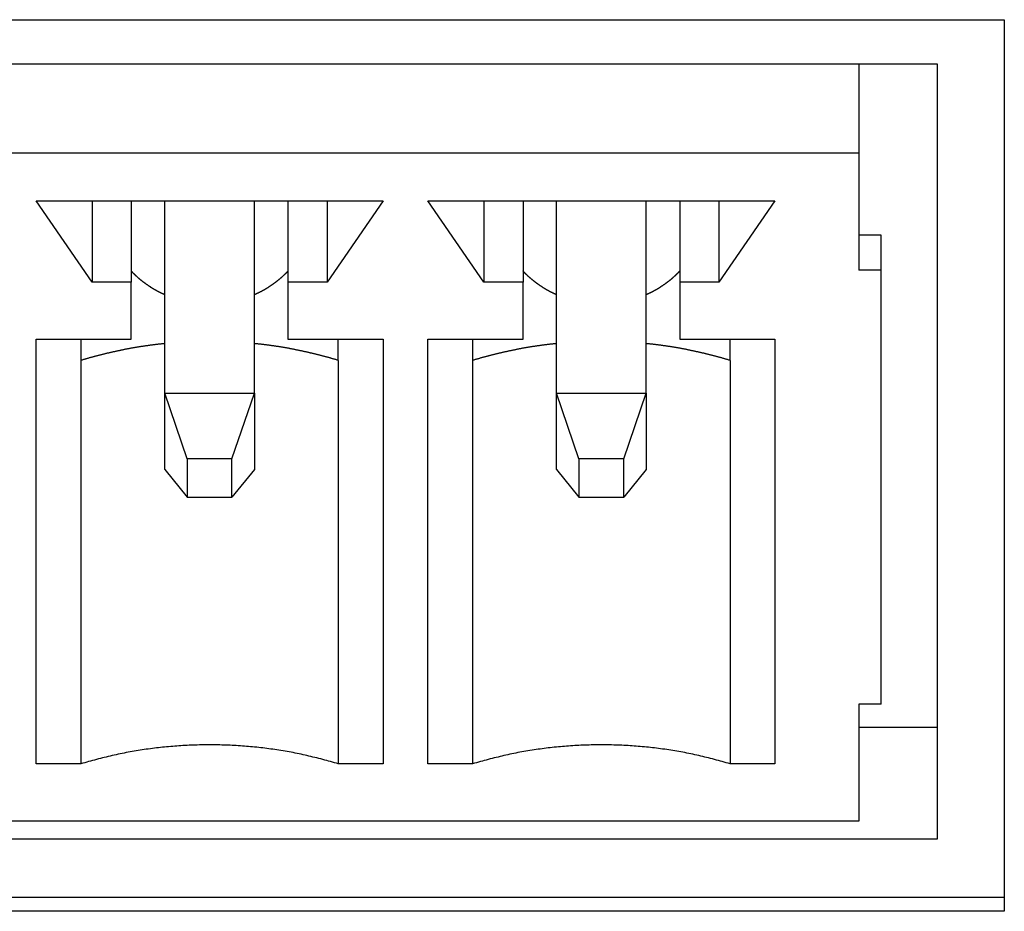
# Model space of a CAD drawing. Extents: x 1107 to 4046, y 937 to 3355.
# Tile 422 of 656: x 2180.53 to 2189.33, y 2637.49 to 2645.46. Entities that reach past the tile are written whole.
import ezdxf

# ---------------------------------------------------------------- set-up
doc = ezdxf.new("R2010")
doc.units = 0
doc.layers.add('KF_VIDA_L___C_REAR', color=7, linetype='CONTINUOUS')

# ---------------------------------------------------------------- blocks, each defined once
blk = doc.blocks.new('KF_VIDA_L___C_REAR')
at = {"layer": 'KF_VIDA_L___C_REAR'}
for p, q in [((-11.85, 956.242676), (2.35, 956.242676)), ((2.35, 956.242676), (2.35, 948.275242)), ((-11.25, 955.84806), (1.75, 955.84806)), ((1.05, 955.84806), (1.05, 955.049314)), ((1.75, 955.84806), (1.75, 948.919857)), ((1.05, 955.049314), (-10.55, 955.049314)), ((1.05, 955.049314), (1.05, 954.00483)), ((-5.8, 953.89825), (-6.3, 954.622994)), ((-6.3, 954.622994), (-3.2, 954.622994)), ((-5.8, 954.622994), (-5.8, 953.89825)), ((-5.45, 954.622994), (-5.45, 953.89825)), ((-5.15, 952.906528), (-5.15, 954.622994)), ((-4.35, 952.906528), (-4.35, 954.622994)), ((-4.05, 954.622994), (-4.05, 953.89825)), ((-3.2, 954.622994), (-3.7, 953.89825)), ((-3.7, 954.622994), (-3.7, 953.89825)), ((-2.3, 953.89825), (-2.8, 954.622994)), ((-2.8, 954.622994), (0.3, 954.622994)), ((-2.3, 954.622994), (-2.3, 953.89825)), ((-1.95, 954.622994), (-1.95, 953.89825)), ((-1.65, 952.906528), (-1.65, 954.622994)), ((-0.85, 952.906528), (-0.85, 954.622994)), ((-0.55, 954.622994), (-0.55, 953.89825)), ((0.3, 954.622994), (-0.2, 953.89825)), ((-0.2, 954.622994), (-0.2, 953.89825)), ((1.25, 954.318329), (1.05, 954.318329)), ((1.25, 954.00483), (1.25, 954.318329)), ((1.25, 954.00483), (1.05, 954.00483)), ((1.25, 950.125317), (1.25, 954.00483)), ((-5.45, 953.89825), (-5.8, 953.89825)), ((-5.45, 953.386666), (-5.45, 953.89825)), ((-3.7, 953.89825), (-4.05, 953.89825)), ((-4.05, 953.89825), (-4.05, 953.386666)), ((-1.95, 953.89825), (-2.3, 953.89825)), ((-1.95, 953.386666), (-1.95, 953.89825)), ((-0.2, 953.89825), (-0.55, 953.89825)), ((-0.55, 953.89825), (-0.55, 953.386666)), ((-6.3, 949.592417), (-6.3, 953.386666)), ((-6.3, 953.386666), (-5.45, 953.386666)), ((-5.9, 953.386666), (-5.9, 953.197657)), ((-4.05, 953.386666), (-3.2, 953.386666)), ((-3.6, 953.197657), (-3.6, 953.386666)), ((-3.2, 953.386666), (-3.2, 949.592417)), ((-2.8, 949.592417), (-2.8, 953.386666)), ((-2.8, 953.386666), (-1.95, 953.386666)), ((-2.4, 953.386666), (-2.4, 953.197657)), ((-0.55, 953.386666), (0.3, 953.386666)), ((-0.1, 953.197657), (-0.1, 953.386666)), ((0.3, 953.386666), (0.3, 949.592417)), ((-5.9, 953.197657), (-5.9, 949.592417)), ((-3.6, 953.197657), (-3.6, 949.592417)), ((-2.4, 953.197657), (-2.4, 949.592417)), ((-0.1, 953.197657), (-0.1, 949.592417)), ((-5.15, 952.906528), (-4.35, 952.906528)), ((-4.95, 952.318001), (-5.15, 952.906528)), ((-5.15, 952.224416), (-5.15, 952.906528)), ((-4.55, 952.318001), (-4.35, 952.906528)), ((-4.35, 952.906528), (-4.35, 952.224416)), ((-1.65, 952.906528), (-0.85, 952.906528)), ((-1.45, 952.318001), (-1.65, 952.906528)), ((-1.65, 952.224416), (-1.65, 952.906528)), ((-1.05, 952.318001), (-0.85, 952.906528)), ((-0.85, 952.906528), (-0.85, 952.224416)), ((-4.55, 952.318001), (-4.95, 952.318001)), ((-4.95, 952.318001), (-4.95, 951.976945)), ((-4.55, 951.976945), (-4.55, 952.318001)), ((-1.05, 952.318001), (-1.45, 952.318001)), ((-1.45, 952.318001), (-1.45, 951.976945)), ((-1.05, 951.976945), (-1.05, 952.318001)), ((-5.15, 952.224416), (-4.95, 951.976945)), ((-4.35, 952.224416), (-4.55, 951.976945)), ((-1.65, 952.224416), (-1.45, 951.976945)), ((-0.85, 952.224416), (-1.05, 951.976945)), ((-4.95, 951.976945), (-4.55, 951.976945)), ((-1.45, 951.976945), (-1.05, 951.976945)), ((1.05, 950.125317), (1.05, 949.080833)), ((1.25, 950.125317), (1.05, 950.125317)), ((1.05, 949.919857), (1.75, 949.919857)), ((-5.9, 949.592417), (-6.3, 949.592417)), ((-3.2, 949.592417), (-3.6, 949.592417)), ((-2.4, 949.592417), (-2.8, 949.592417)), ((0.3, 949.592417), (-0.1, 949.592417)), ((1.05, 949.080833), (-10.55, 949.080833)), ((1.75, 948.919857), (-11.25, 948.919857)), ((-11.85, 948.400242), (2.35, 948.400242)), ((2.35, 948.275242), (-11.85, 948.275242))]:
    blk.add_line(p, q, dxfattribs=at)
for points in [[(-5.15, 953.785, 0), (-5.15179, 953.785, 0), (-5.15359, 953.786, 0), (-5.15538, 953.787, 0), (-5.15716, 953.788, 0), (-5.15895, 953.789, 0), (-5.16073, 953.789, 0), (-5.16252, 953.79, 0), (-5.1643, 953.791, 0), (-5.16608, 953.792, 0), (-5.16785, 953.793, 0), (-5.16963, 953.793, 0), (-5.1714, 953.794, 0), (-5.17317, 953.795, 0), (-5.17494, 953.796, 0), (-5.17671, 953.797, 0), (-5.17848, 953.798, 0), (-5.18024, 953.798, 0), (-5.182, 953.799, 0), (-5.18376, 953.8, 0), (-5.18552, 953.801, 0), (-5.18728, 953.802, 0), (-5.18903, 953.803, 0), (-5.19078, 953.804, 0), (-5.19253, 953.804, 0), (-5.19428, 953.805, 0), (-5.19603, 953.806, 0), (-5.19777, 953.807, 0), (-5.19951, 953.808, 0), (-5.20125, 953.809, 0), (-5.20299, 953.81, 0), (-5.20473, 953.811, 0), (-5.20646, 953.812, 0), (-5.20819, 953.812, 0), (-5.20992, 953.813, 0), (-5.21165, 953.814, 0), (-5.21337, 953.815, 0), (-5.2151, 953.816, 0), (-5.21682, 953.817, 0), (-5.21854, 953.818, 0), (-5.22025, 953.819, 0), (-5.22197, 953.82, 0), (-5.22368, 953.821, 0), (-5.22539, 953.822, 0), (-5.2271, 953.823, 0), (-5.22881, 953.824, 0), (-5.23051, 953.825, 0), (-5.23221, 953.825, 0), (-5.23391, 953.826, 0), (-5.23561, 953.827, 0), (-5.2373, 953.828, 0), (-5.239, 953.829, 0), (-5.24069, 953.83, 0), (-5.24238, 953.831, 0), (-5.24406, 953.832, 0), (-5.24575, 953.833, 0), (-5.24743, 953.834, 0), (-5.24911, 953.835, 0), (-5.25078, 953.836, 0), (-5.25246, 953.837, 0), (-5.25413, 953.838, 0), (-5.2558, 953.839, 0), (-5.25747, 953.84, 0), (-5.25914, 953.841, 0), (-5.2608, 953.842, 0), (-5.26246, 953.843, 0), (-5.26412, 953.844, 0), (-5.26577, 953.845, 0), (-5.26743, 953.846, 0), (-5.26908, 953.847, 0), (-5.27073, 953.848, 0), (-5.27238, 953.849, 0), (-5.27402, 953.85, 0), (-5.27566, 953.851, 0), (-5.2773, 953.852, 0), (-5.27894, 953.854, 0), (-5.28057, 953.855, 0), (-5.2822, 953.856, 0), (-5.28383, 953.857, 0), (-5.28546, 953.858, 0), (-5.28709, 953.859, 0), (-5.28871, 953.86, 0), (-5.29033, 953.861, 0), (-5.29194, 953.862, 0), (-5.29356, 953.863, 0), (-5.29517, 953.864, 0), (-5.29678, 953.865, 0), (-5.29839, 953.866, 0), (-5.29999, 953.867, 0), (-5.30159, 953.869, 0), (-5.30319, 953.87, 0), (-5.30479, 953.871, 0), (-5.30638, 953.872, 0), (-5.30798, 953.873, 0), (-5.30956, 953.874, 0), (-5.31115, 953.875, 0), (-5.31273, 953.876, 0), (-5.31432, 953.877, 0), (-5.31589, 953.879, 0), (-5.31747, 953.88, 0), (-5.31904, 953.881, 0), (-5.32061, 953.882, 0), (-5.32218, 953.883, 0), (-5.32375, 953.884, 0), (-5.32531, 953.885, 0), (-5.32687, 953.887, 0), (-5.32843, 953.888, 0), (-5.32998, 953.889, 0), (-5.33153, 953.89, 0), (-5.33308, 953.891, 0), (-5.33463, 953.892, 0), (-5.33617, 953.893, 0), (-5.33771, 953.895, 0), (-5.33925, 953.896, 0), (-5.34079, 953.897, 0), (-5.34232, 953.898, 0), (-5.34385, 953.899, 0), (-5.34538, 953.901, 0), (-5.3469, 953.902, 0), (-5.34842, 953.903, 0), (-5.34994, 953.904, 0), (-5.35145, 953.905, 0), (-5.35297, 953.907, 0), (-5.35448, 953.908, 0), (-5.35598, 953.909, 0), (-5.35749, 953.91, 0), (-5.35899, 953.911, 0), (-5.36049, 953.913, 0), (-5.36198, 953.914, 0), (-5.36348, 953.915, 0), (-5.36497, 953.916, 0), (-5.36645, 953.918, 0), (-5.36794, 953.919, 0), (-5.36942, 953.92, 0), (-5.3709, 953.921, 0), (-5.37237, 953.922, 0), (-5.37384, 953.924, 0), (-5.37531, 953.925, 0), (-5.37678, 953.926, 0), (-5.37824, 953.928, 0), (-5.3797, 953.929, 0), (-5.38116, 953.93, 0), (-5.38261, 953.931, 0), (-5.38406, 953.933, 0), (-5.38551, 953.934, 0), (-5.38696, 953.935, 0), (-5.3884, 953.936, 0), (-5.38984, 953.938, 0), (-5.39128, 953.939, 0), (-5.39271, 953.94, 0), (-5.39414, 953.942, 0), (-5.39556, 953.943, 0), (-5.39699, 953.944, 0), (-5.39841, 953.945, 0), (-5.39983, 953.947, 0), (-5.40124, 953.948, 0), (-5.40265, 953.949, 0), (-5.40406, 953.951, 0), (-5.40546, 953.952, 0), (-5.40687, 953.953, 0), (-5.40826, 953.955, 0), (-5.40966, 953.956, 0), (-5.41105, 953.957, 0), (-5.41244, 953.959, 0), (-5.41383, 953.96, 0), (-5.41521, 953.961, 0), (-5.41659, 953.963, 0), (-5.41796, 953.964, 0), (-5.41934, 953.965, 0), (-5.42071, 953.967, 0), (-5.42207, 953.968, 0), (-5.42344, 953.969, 0), (-5.4248, 953.971, 0), (-5.42615, 953.972, 0), (-5.42751, 953.973, 0), (-5.42886, 953.975, 0), (-5.4302, 953.976, 0), (-5.43155, 953.978, 0), (-5.43289, 953.979, 0), (-5.43422, 953.98, 0), (-5.43556, 953.982, 0), (-5.43689, 953.983, 0), (-5.43821, 953.985, 0), (-5.43954, 953.986, 0), (-5.44086, 953.987, 0), (-5.44217, 953.989, 0), (-5.44349, 953.99, 0), (-5.4448, 953.992, 0), (-5.4461, 953.993, 0), (-5.4474, 953.994, 0), (-5.4487, 953.996, 0), (-5.45, 953.997, 0)], [(-4.05, 953.997, 0), (-4.0513, 953.996, 0), (-4.0526, 953.994, 0), (-4.0539, 953.993, 0), (-4.0552, 953.992, 0), (-4.05651, 953.99, 0), (-4.05783, 953.989, 0), (-4.05914, 953.987, 0), (-4.06046, 953.986, 0), (-4.06179, 953.985, 0), (-4.06311, 953.983, 0), (-4.06444, 953.982, 0), (-4.06578, 953.98, 0), (-4.06711, 953.979, 0), (-4.06845, 953.978, 0), (-4.0698, 953.976, 0), (-4.07114, 953.975, 0), (-4.07249, 953.973, 0), (-4.07385, 953.972, 0), (-4.0752, 953.971, 0), (-4.07656, 953.969, 0), (-4.07793, 953.968, 0), (-4.07929, 953.967, 0), (-4.08066, 953.965, 0), (-4.08204, 953.964, 0), (-4.08341, 953.963, 0), (-4.08479, 953.961, 0), (-4.08617, 953.96, 0), (-4.08756, 953.959, 0), (-4.08895, 953.957, 0), (-4.09034, 953.956, 0), (-4.09174, 953.955, 0), (-4.09313, 953.953, 0), (-4.09454, 953.952, 0), (-4.09594, 953.951, 0), (-4.09735, 953.949, 0), (-4.09876, 953.948, 0), (-4.10017, 953.947, 0), (-4.10159, 953.945, 0), (-4.10301, 953.944, 0), (-4.10444, 953.943, 0), (-4.10586, 953.942, 0), (-4.10729, 953.94, 0), (-4.10873, 953.939, 0), (-4.11016, 953.938, 0), (-4.1116, 953.936, 0), (-4.11304, 953.935, 0), (-4.11449, 953.934, 0), (-4.11594, 953.933, 0), (-4.11739, 953.931, 0), (-4.11884, 953.93, 0), (-4.1203, 953.929, 0), (-4.12176, 953.928, 0), (-4.12322, 953.926, 0), (-4.12469, 953.925, 0), (-4.12616, 953.924, 0), (-4.12763, 953.922, 0), (-4.1291, 953.921, 0), (-4.13058, 953.92, 0), (-4.13206, 953.919, 0), (-4.13355, 953.918, 0), (-4.13503, 953.916, 0), (-4.13652, 953.915, 0), (-4.13802, 953.914, 0), (-4.13951, 953.913, 0), (-4.14101, 953.911, 0), (-4.14251, 953.91, 0), (-4.14402, 953.909, 0), (-4.14552, 953.908, 0), (-4.14703, 953.907, 0), (-4.14855, 953.905, 0), (-4.15006, 953.904, 0), (-4.15158, 953.903, 0), (-4.1531, 953.902, 0), (-4.15462, 953.901, 0), (-4.15615, 953.899, 0), (-4.15768, 953.898, 0), (-4.15921, 953.897, 0), (-4.16075, 953.896, 0), (-4.16229, 953.895, 0), (-4.16383, 953.893, 0), (-4.16537, 953.892, 0), (-4.16692, 953.891, 0), (-4.16847, 953.89, 0), (-4.17002, 953.889, 0), (-4.17157, 953.888, 0), (-4.17313, 953.887, 0), (-4.17469, 953.885, 0), (-4.17625, 953.884, 0), (-4.17782, 953.883, 0), (-4.17939, 953.882, 0), (-4.18096, 953.881, 0), (-4.18253, 953.88, 0), (-4.18411, 953.879, 0), (-4.18568, 953.877, 0), (-4.18727, 953.876, 0), (-4.18885, 953.875, 0), (-4.19044, 953.874, 0), (-4.19202, 953.873, 0), (-4.19362, 953.872, 0), (-4.19521, 953.871, 0), (-4.19681, 953.87, 0), (-4.19841, 953.869, 0), (-4.20001, 953.867, 0), (-4.20161, 953.866, 0), (-4.20322, 953.865, 0), (-4.20483, 953.864, 0), (-4.20644, 953.863, 0), (-4.20806, 953.862, 0), (-4.20967, 953.861, 0), (-4.21129, 953.86, 0), (-4.21291, 953.859, 0), (-4.21454, 953.858, 0), (-4.21617, 953.857, 0), (-4.2178, 953.856, 0), (-4.21943, 953.855, 0), (-4.22106, 953.854, 0), (-4.2227, 953.852, 0), (-4.22434, 953.851, 0), (-4.22598, 953.85, 0), (-4.22762, 953.849, 0), (-4.22927, 953.848, 0), (-4.23092, 953.847, 0), (-4.23257, 953.846, 0), (-4.23423, 953.845, 0), (-4.23588, 953.844, 0), (-4.23754, 953.843, 0), (-4.2392, 953.842, 0), (-4.24086, 953.841, 0), (-4.24253, 953.84, 0), (-4.2442, 953.839, 0), (-4.24587, 953.838, 0), (-4.24754, 953.837, 0), (-4.24922, 953.836, 0), (-4.25089, 953.835, 0), (-4.25257, 953.834, 0), (-4.25425, 953.833, 0), (-4.25594, 953.832, 0), (-4.25762, 953.831, 0), (-4.25931, 953.83, 0), (-4.261, 953.829, 0), (-4.2627, 953.828, 0), (-4.26439, 953.827, 0), (-4.26609, 953.826, 0), (-4.26779, 953.825, 0), (-4.26949, 953.825, 0), (-4.27119, 953.824, 0), (-4.2729, 953.823, 0), (-4.27461, 953.822, 0), (-4.27632, 953.821, 0), (-4.27803, 953.82, 0), (-4.27975, 953.819, 0), (-4.28146, 953.818, 0), (-4.28318, 953.817, 0), (-4.2849, 953.816, 0), (-4.28663, 953.815, 0), (-4.28835, 953.814, 0), (-4.29008, 953.813, 0), (-4.29181, 953.812, 0), (-4.29354, 953.812, 0), (-4.29527, 953.811, 0), (-4.29701, 953.81, 0), (-4.29875, 953.809, 0), (-4.30049, 953.808, 0), (-4.30223, 953.807, 0), (-4.30397, 953.806, 0), (-4.30572, 953.805, 0), (-4.30747, 953.804, 0), (-4.30922, 953.804, 0), (-4.31097, 953.803, 0), (-4.31272, 953.802, 0), (-4.31448, 953.801, 0), (-4.31624, 953.8, 0), (-4.318, 953.799, 0), (-4.31976, 953.798, 0), (-4.32152, 953.798, 0), (-4.32329, 953.797, 0), (-4.32506, 953.796, 0), (-4.32683, 953.795, 0), (-4.3286, 953.794, 0), (-4.33037, 953.793, 0), (-4.33215, 953.793, 0), (-4.33392, 953.792, 0), (-4.3357, 953.791, 0), (-4.33748, 953.79, 0), (-4.33927, 953.789, 0), (-4.34105, 953.789, 0), (-4.34284, 953.788, 0), (-4.34462, 953.787, 0), (-4.34641, 953.786, 0), (-4.34821, 953.785, 0), (-4.35, 953.785, 0)], [(-1.65, 953.785, 0), (-1.65179, 953.785, 0), (-1.65359, 953.786, 0), (-1.65538, 953.787, 0), (-1.65716, 953.788, 0), (-1.65895, 953.789, 0), (-1.66073, 953.789, 0), (-1.66252, 953.79, 0), (-1.6643, 953.791, 0), (-1.66608, 953.792, 0), (-1.66785, 953.793, 0), (-1.66963, 953.793, 0), (-1.6714, 953.794, 0), (-1.67317, 953.795, 0), (-1.67494, 953.796, 0), (-1.67671, 953.797, 0), (-1.67848, 953.798, 0), (-1.68024, 953.798, 0), (-1.682, 953.799, 0), (-1.68376, 953.8, 0), (-1.68552, 953.801, 0), (-1.68728, 953.802, 0), (-1.68903, 953.803, 0), (-1.69078, 953.804, 0), (-1.69253, 953.804, 0), (-1.69428, 953.805, 0), (-1.69603, 953.806, 0), (-1.69777, 953.807, 0), (-1.69951, 953.808, 0), (-1.70125, 953.809, 0), (-1.70299, 953.81, 0), (-1.70473, 953.811, 0), (-1.70646, 953.812, 0), (-1.70819, 953.812, 0), (-1.70992, 953.813, 0), (-1.71165, 953.814, 0), (-1.71337, 953.815, 0), (-1.7151, 953.816, 0), (-1.71682, 953.817, 0), (-1.71854, 953.818, 0), (-1.72025, 953.819, 0), (-1.72197, 953.82, 0), (-1.72368, 953.821, 0), (-1.72539, 953.822, 0), (-1.7271, 953.823, 0), (-1.72881, 953.824, 0), (-1.73051, 953.825, 0), (-1.73221, 953.825, 0), (-1.73391, 953.826, 0), (-1.73561, 953.827, 0), (-1.7373, 953.828, 0), (-1.739, 953.829, 0), (-1.74069, 953.83, 0), (-1.74238, 953.831, 0), (-1.74406, 953.832, 0), (-1.74575, 953.833, 0), (-1.74743, 953.834, 0), (-1.74911, 953.835, 0), (-1.75078, 953.836, 0), (-1.75246, 953.837, 0), (-1.75413, 953.838, 0), (-1.7558, 953.839, 0), (-1.75747, 953.84, 0), (-1.75914, 953.841, 0), (-1.7608, 953.842, 0), (-1.76246, 953.843, 0), (-1.76412, 953.844, 0), (-1.76577, 953.845, 0), (-1.76743, 953.846, 0), (-1.76908, 953.847, 0), (-1.77073, 953.848, 0), (-1.77238, 953.849, 0), (-1.77402, 953.85, 0), (-1.77566, 953.851, 0), (-1.7773, 953.852, 0), (-1.77894, 953.854, 0), (-1.78057, 953.855, 0), (-1.7822, 953.856, 0), (-1.78383, 953.857, 0), (-1.78546, 953.858, 0), (-1.78709, 953.859, 0), (-1.78871, 953.86, 0), (-1.79033, 953.861, 0), (-1.79194, 953.862, 0), (-1.79356, 953.863, 0), (-1.79517, 953.864, 0), (-1.79678, 953.865, 0), (-1.79839, 953.866, 0), (-1.79999, 953.867, 0), (-1.80159, 953.869, 0), (-1.80319, 953.87, 0), (-1.80479, 953.871, 0), (-1.80638, 953.872, 0), (-1.80798, 953.873, 0), (-1.80956, 953.874, 0), (-1.81115, 953.875, 0), (-1.81273, 953.876, 0), (-1.81432, 953.877, 0), (-1.81589, 953.879, 0), (-1.81747, 953.88, 0), (-1.81904, 953.881, 0), (-1.82061, 953.882, 0), (-1.82218, 953.883, 0), (-1.82375, 953.884, 0), (-1.82531, 953.885, 0), (-1.82687, 953.887, 0), (-1.82843, 953.888, 0), (-1.82998, 953.889, 0), (-1.83153, 953.89, 0), (-1.83308, 953.891, 0), (-1.83463, 953.892, 0), (-1.83617, 953.893, 0), (-1.83771, 953.895, 0), (-1.83925, 953.896, 0), (-1.84079, 953.897, 0), (-1.84232, 953.898, 0), (-1.84385, 953.899, 0), (-1.84538, 953.901, 0), (-1.8469, 953.902, 0), (-1.84842, 953.903, 0), (-1.84994, 953.904, 0), (-1.85145, 953.905, 0), (-1.85297, 953.907, 0), (-1.85448, 953.908, 0), (-1.85598, 953.909, 0), (-1.85749, 953.91, 0), (-1.85899, 953.911, 0), (-1.86049, 953.913, 0), (-1.86198, 953.914, 0), (-1.86348, 953.915, 0), (-1.86497, 953.916, 0), (-1.86645, 953.918, 0), (-1.86794, 953.919, 0), (-1.86942, 953.92, 0), (-1.8709, 953.921, 0), (-1.87237, 953.922, 0), (-1.87384, 953.924, 0), (-1.87531, 953.925, 0), (-1.87678, 953.926, 0), (-1.87824, 953.928, 0), (-1.8797, 953.929, 0), (-1.88116, 953.93, 0), (-1.88261, 953.931, 0), (-1.88406, 953.933, 0), (-1.88551, 953.934, 0), (-1.88696, 953.935, 0), (-1.8884, 953.936, 0), (-1.88984, 953.938, 0), (-1.89128, 953.939, 0), (-1.89271, 953.94, 0), (-1.89414, 953.942, 0), (-1.89556, 953.943, 0), (-1.89699, 953.944, 0), (-1.89841, 953.945, 0), (-1.89983, 953.947, 0), (-1.90124, 953.948, 0), (-1.90265, 953.949, 0), (-1.90406, 953.951, 0), (-1.90546, 953.952, 0), (-1.90687, 953.953, 0), (-1.90826, 953.955, 0), (-1.90966, 953.956, 0), (-1.91105, 953.957, 0), (-1.91244, 953.959, 0), (-1.91383, 953.96, 0), (-1.91521, 953.961, 0), (-1.91659, 953.963, 0), (-1.91796, 953.964, 0), (-1.91934, 953.965, 0), (-1.92071, 953.967, 0), (-1.92207, 953.968, 0), (-1.92344, 953.969, 0), (-1.9248, 953.971, 0), (-1.92615, 953.972, 0), (-1.92751, 953.973, 0), (-1.92886, 953.975, 0), (-1.9302, 953.976, 0), (-1.93155, 953.978, 0), (-1.93289, 953.979, 0), (-1.93422, 953.98, 0), (-1.93556, 953.982, 0), (-1.93689, 953.983, 0), (-1.93821, 953.985, 0), (-1.93954, 953.986, 0), (-1.94086, 953.987, 0), (-1.94217, 953.989, 0), (-1.94349, 953.99, 0), (-1.9448, 953.992, 0), (-1.9461, 953.993, 0), (-1.9474, 953.994, 0), (-1.9487, 953.996, 0), (-1.95, 953.997, 0)], [(-0.55, 953.997, 0), (-0.551296, 953.996, 0), (-0.552596, 953.994, 0), (-0.553898, 953.993, 0), (-0.555205, 953.992, 0), (-0.556515, 953.99, 0), (-0.557828, 953.989, 0), (-0.559144, 953.987, 0), (-0.560464, 953.986, 0), (-0.561787, 953.985, 0), (-0.563114, 953.983, 0), (-0.564444, 953.982, 0), (-0.565777, 953.98, 0), (-0.567114, 953.979, 0), (-0.568454, 953.978, 0), (-0.569798, 953.976, 0), (-0.571144, 953.975, 0), (-0.572494, 953.973, 0), (-0.573847, 953.972, 0), (-0.575204, 953.971, 0), (-0.576564, 953.969, 0), (-0.577927, 953.968, 0), (-0.579293, 953.967, 0), (-0.580663, 953.965, 0), (-0.582036, 953.964, 0), (-0.583412, 953.963, 0), (-0.584791, 953.961, 0), (-0.586174, 953.96, 0), (-0.587559, 953.959, 0), (-0.588948, 953.957, 0), (-0.590341, 953.956, 0), (-0.591736, 953.955, 0), (-0.593134, 953.953, 0), (-0.594536, 953.952, 0), (-0.595941, 953.951, 0), (-0.597349, 953.949, 0), (-0.59876, 953.948, 0), (-0.600174, 953.947, 0), (-0.601592, 953.945, 0), (-0.603012, 953.944, 0), (-0.604436, 953.943, 0), (-0.605862, 953.942, 0), (-0.607292, 953.94, 0), (-0.608725, 953.939, 0), (-0.610161, 953.938, 0), (-0.6116, 953.936, 0), (-0.613042, 953.935, 0), (-0.614487, 953.934, 0), (-0.615935, 953.933, 0), (-0.617386, 953.931, 0), (-0.618841, 953.93, 0), (-0.620298, 953.929, 0), (-0.621758, 953.928, 0), (-0.623221, 953.926, 0), (-0.624687, 953.925, 0), (-0.626157, 953.924, 0), (-0.627629, 953.922, 0), (-0.629104, 953.921, 0), (-0.630582, 953.92, 0), (-0.632063, 953.919, 0), (-0.633547, 953.918, 0), (-0.635034, 953.916, 0), (-0.636523, 953.915, 0), (-0.638016, 953.914, 0), (-0.639512, 953.913, 0), (-0.64101, 953.911, 0), (-0.642511, 953.91, 0), (-0.644016, 953.909, 0), (-0.645523, 953.908, 0), (-0.647033, 953.907, 0), (-0.648545, 953.905, 0), (-0.650061, 953.904, 0), (-0.651579, 953.903, 0), (-0.653101, 953.902, 0), (-0.654625, 953.901, 0), (-0.656152, 953.899, 0), (-0.657681, 953.898, 0), (-0.659214, 953.897, 0), (-0.660749, 953.896, 0), (-0.662287, 953.895, 0), (-0.663828, 953.893, 0), (-0.665371, 953.892, 0), (-0.666918, 953.891, 0), (-0.668467, 953.89, 0), (-0.670018, 953.889, 0), (-0.671573, 953.888, 0), (-0.67313, 953.887, 0), (-0.67469, 953.885, 0), (-0.676253, 953.884, 0), (-0.677818, 953.883, 0), (-0.679386, 953.882, 0), (-0.680956, 953.881, 0), (-0.68253, 953.88, 0), (-0.684105, 953.879, 0), (-0.685684, 953.877, 0), (-0.687265, 953.876, 0), (-0.688849, 953.875, 0), (-0.690435, 953.874, 0), (-0.692024, 953.873, 0), (-0.693616, 953.872, 0), (-0.69521, 953.871, 0), (-0.696807, 953.87, 0), (-0.698406, 953.869, 0), (-0.700008, 953.867, 0), (-0.701613, 953.866, 0), (-0.70322, 953.865, 0), (-0.704829, 953.864, 0), (-0.706441, 953.863, 0), (-0.708056, 953.862, 0), (-0.709673, 953.861, 0), (-0.711293, 953.86, 0), (-0.712915, 953.859, 0), (-0.71454, 953.858, 0), (-0.716167, 953.857, 0), (-0.717796, 953.856, 0), (-0.719428, 953.855, 0), (-0.721063, 953.854, 0), (-0.7227, 953.852, 0), (-0.724339, 953.851, 0), (-0.725981, 953.85, 0), (-0.727625, 953.849, 0), (-0.729271, 953.848, 0), (-0.73092, 953.847, 0), (-0.732572, 953.846, 0), (-0.734226, 953.845, 0), (-0.735882, 953.844, 0), (-0.73754, 953.843, 0), (-0.739201, 953.842, 0), (-0.740864, 953.841, 0), (-0.74253, 953.84, 0), (-0.744198, 953.839, 0), (-0.745868, 953.838, 0), (-0.74754, 953.837, 0), (-0.749215, 953.836, 0), (-0.750892, 953.835, 0), (-0.752572, 953.834, 0), (-0.754253, 953.833, 0), (-0.755937, 953.832, 0), (-0.757623, 953.831, 0), (-0.759312, 953.83, 0), (-0.761002, 953.829, 0), (-0.762695, 953.828, 0), (-0.764391, 953.827, 0), (-0.766088, 953.826, 0), (-0.767787, 953.825, 0), (-0.769489, 953.825, 0), (-0.771193, 953.824, 0), (-0.772899, 953.823, 0), (-0.774608, 953.822, 0), (-0.776318, 953.821, 0), (-0.778031, 953.82, 0), (-0.779746, 953.819, 0), (-0.781463, 953.818, 0), (-0.783182, 953.817, 0), (-0.784903, 953.816, 0), (-0.786626, 953.815, 0), (-0.788351, 953.814, 0), (-0.790079, 953.813, 0), (-0.791809, 953.812, 0), (-0.79354, 953.812, 0), (-0.795274, 953.811, 0), (-0.79701, 953.81, 0), (-0.798748, 953.809, 0), (-0.800488, 953.808, 0), (-0.802229, 953.807, 0), (-0.803973, 953.806, 0), (-0.805719, 953.805, 0), (-0.807467, 953.804, 0), (-0.809217, 953.804, 0), (-0.810969, 953.803, 0), (-0.812723, 953.802, 0), (-0.814479, 953.801, 0), (-0.816237, 953.8, 0), (-0.817997, 953.799, 0), (-0.819759, 953.798, 0), (-0.821523, 953.798, 0), (-0.823288, 953.797, 0), (-0.825056, 953.796, 0), (-0.826826, 953.795, 0), (-0.828597, 953.794, 0), (-0.83037, 953.793, 0), (-0.832146, 953.793, 0), (-0.833923, 953.792, 0), (-0.835702, 953.791, 0), (-0.837483, 953.79, 0), (-0.839265, 953.789, 0), (-0.84105, 953.789, 0), (-0.842836, 953.788, 0), (-0.844624, 953.787, 0), (-0.846414, 953.786, 0), (-0.848206, 953.785, 0), (-0.85, 953.785, 0)], [(-5.15, 953.348, 0), (-5.15599, 953.347, 0), (-5.16198, 953.347, 0), (-5.16797, 953.346, 0), (-5.17395, 953.346, 0), (-5.17994, 953.345, 0), (-5.18592, 953.344, 0), (-5.1919, 953.344, 0), (-5.19788, 953.343, 0), (-5.20386, 953.342, 0), (-5.20984, 953.342, 0), (-5.21582, 953.341, 0), (-5.22179, 953.34, 0), (-5.22776, 953.339, 0), (-5.23374, 953.339, 0), (-5.23971, 953.338, 0), (-5.24567, 953.337, 0), (-5.25164, 953.337, 0), (-5.25761, 953.336, 0), (-5.26357, 953.335, 0), (-5.26953, 953.334, 0), (-5.27549, 953.333, 0), (-5.28145, 953.333, 0), (-5.28741, 953.332, 0), (-5.29337, 953.331, 0), (-5.29932, 953.33, 0), (-5.30527, 953.329, 0), (-5.31122, 953.328, 0), (-5.31717, 953.328, 0), (-5.32312, 953.327, 0), (-5.32907, 953.326, 0), (-5.33501, 953.325, 0), (-5.34095, 953.324, 0), (-5.34689, 953.323, 0), (-5.35283, 953.322, 0), (-5.35876, 953.321, 0), (-5.3647, 953.321, 0), (-5.37063, 953.32, 0), (-5.37656, 953.319, 0), (-5.38249, 953.318, 0), (-5.38842, 953.317, 0), (-5.39434, 953.316, 0), (-5.40026, 953.315, 0), (-5.40618, 953.314, 0), (-5.4121, 953.313, 0), (-5.41802, 953.312, 0), (-5.42393, 953.311, 0), (-5.42984, 953.31, 0), (-5.43575, 953.309, 0), (-5.44166, 953.308, 0), (-5.44757, 953.307, 0), (-5.45347, 953.306, 0), (-5.45937, 953.305, 0), (-5.46527, 953.303, 0), (-5.47117, 953.302, 0), (-5.47706, 953.301, 0), (-5.48295, 953.3, 0), (-5.48884, 953.299, 0), (-5.49473, 953.298, 0), (-5.50061, 953.297, 0), (-5.5065, 953.296, 0), (-5.51238, 953.295, 0), (-5.51826, 953.293, 0), (-5.52413, 953.292, 0), (-5.53, 953.291, 0), (-5.53588, 953.29, 0), (-5.54174, 953.289, 0), (-5.54761, 953.287, 0), (-5.55347, 953.286, 0), (-5.55933, 953.285, 0), (-5.56519, 953.284, 0), (-5.57105, 953.283, 0), (-5.5769, 953.281, 0), (-5.58275, 953.28, 0), (-5.5886, 953.279, 0), (-5.59444, 953.278, 0), (-5.60029, 953.276, 0), (-5.60613, 953.275, 0), (-5.61196, 953.274, 0), (-5.6178, 953.272, 0), (-5.62363, 953.271, 0), (-5.62946, 953.27, 0), (-5.63529, 953.268, 0), (-5.64111, 953.267, 0), (-5.64693, 953.266, 0), (-5.65275, 953.264, 0), (-5.65856, 953.263, 0), (-5.66437, 953.262, 0), (-5.67018, 953.26, 0), (-5.67599, 953.259, 0), (-5.68179, 953.257, 0), (-5.68759, 953.256, 0), (-5.69339, 953.255, 0), (-5.69919, 953.253, 0), (-5.70498, 953.252, 0), (-5.71077, 953.25, 0), (-5.71655, 953.249, 0), (-5.72234, 953.247, 0), (-5.72812, 953.246, 0), (-5.73389, 953.244, 0), (-5.73967, 953.243, 0), (-5.74544, 953.241, 0), (-5.7512, 953.24, 0), (-5.75697, 953.238, 0), (-5.76273, 953.237, 0), (-5.76849, 953.235, 0), (-5.77424, 953.234, 0), (-5.77999, 953.232, 0), (-5.78574, 953.231, 0), (-5.79149, 953.229, 0), (-5.79723, 953.228, 0), (-5.80297, 953.226, 0), (-5.8087, 953.224, 0), (-5.81443, 953.223, 0), (-5.82016, 953.221, 0), (-5.82589, 953.22, 0), (-5.83161, 953.218, 0), (-5.83733, 953.216, 0), (-5.84304, 953.215, 0), (-5.84875, 953.213, 0), (-5.85446, 953.211, 0), (-5.86017, 953.21, 0), (-5.86587, 953.208, 0), (-5.87157, 953.206, 0), (-5.87726, 953.205, 0), (-5.88295, 953.203, 0), (-5.88864, 953.201, 0), (-5.89432, 953.199, 0), (-5.9, 953.198, 0)], [(-3.6, 953.198, 0), (-3.60568, 953.199, 0), (-3.61136, 953.201, 0), (-3.61705, 953.203, 0), (-3.62274, 953.205, 0), (-3.62843, 953.206, 0), (-3.63413, 953.208, 0), (-3.63983, 953.21, 0), (-3.64554, 953.211, 0), (-3.65125, 953.213, 0), (-3.65696, 953.215, 0), (-3.66267, 953.216, 0), (-3.66839, 953.218, 0), (-3.67411, 953.22, 0), (-3.67984, 953.221, 0), (-3.68557, 953.223, 0), (-3.6913, 953.224, 0), (-3.69703, 953.226, 0), (-3.70277, 953.228, 0), (-3.70851, 953.229, 0), (-3.71426, 953.231, 0), (-3.72001, 953.232, 0), (-3.72576, 953.234, 0), (-3.73151, 953.235, 0), (-3.73727, 953.237, 0), (-3.74303, 953.238, 0), (-3.7488, 953.24, 0), (-3.75456, 953.241, 0), (-3.76033, 953.243, 0), (-3.76611, 953.244, 0), (-3.77188, 953.246, 0), (-3.77766, 953.247, 0), (-3.78345, 953.249, 0), (-3.78923, 953.25, 0), (-3.79502, 953.252, 0), (-3.80081, 953.253, 0), (-3.80661, 953.255, 0), (-3.81241, 953.256, 0), (-3.81821, 953.257, 0), (-3.82401, 953.259, 0), (-3.82982, 953.26, 0), (-3.83563, 953.262, 0), (-3.84144, 953.263, 0), (-3.84725, 953.264, 0), (-3.85307, 953.266, 0), (-3.85889, 953.267, 0), (-3.86471, 953.268, 0), (-3.87054, 953.27, 0), (-3.87637, 953.271, 0), (-3.8822, 953.272, 0), (-3.88804, 953.274, 0), (-3.89387, 953.275, 0), (-3.89971, 953.276, 0), (-3.90556, 953.278, 0), (-3.9114, 953.279, 0), (-3.91725, 953.28, 0), (-3.9231, 953.281, 0), (-3.92895, 953.283, 0), (-3.93481, 953.284, 0), (-3.94067, 953.285, 0), (-3.94653, 953.286, 0), (-3.95239, 953.287, 0), (-3.95826, 953.289, 0), (-3.96412, 953.29, 0), (-3.97, 953.291, 0), (-3.97587, 953.292, 0), (-3.98174, 953.293, 0), (-3.98762, 953.295, 0), (-3.9935, 953.296, 0), (-3.99939, 953.297, 0), (-4.00527, 953.298, 0), (-4.01116, 953.299, 0), (-4.01705, 953.3, 0), (-4.02294, 953.301, 0), (-4.02883, 953.302, 0), (-4.03473, 953.303, 0), (-4.04063, 953.305, 0), (-4.04653, 953.306, 0), (-4.05243, 953.307, 0), (-4.05834, 953.308, 0), (-4.06425, 953.309, 0), (-4.07016, 953.31, 0), (-4.07607, 953.311, 0), (-4.08198, 953.312, 0), (-4.0879, 953.313, 0), (-4.09382, 953.314, 0), (-4.09974, 953.315, 0), (-4.10566, 953.316, 0), (-4.11158, 953.317, 0), (-4.11751, 953.318, 0), (-4.12344, 953.319, 0), (-4.12937, 953.32, 0), (-4.1353, 953.321, 0), (-4.14124, 953.321, 0), (-4.14717, 953.322, 0), (-4.15311, 953.323, 0), (-4.15905, 953.324, 0), (-4.16499, 953.325, 0), (-4.17093, 953.326, 0), (-4.17688, 953.327, 0), (-4.18283, 953.328, 0), (-4.18878, 953.328, 0), (-4.19473, 953.329, 0), (-4.20068, 953.33, 0), (-4.20663, 953.331, 0), (-4.21259, 953.332, 0), (-4.21855, 953.333, 0), (-4.22451, 953.333, 0), (-4.23047, 953.334, 0), (-4.23643, 953.335, 0), (-4.24239, 953.336, 0), (-4.24836, 953.337, 0), (-4.25433, 953.337, 0), (-4.26029, 953.338, 0), (-4.26626, 953.339, 0), (-4.27224, 953.339, 0), (-4.27821, 953.34, 0), (-4.28418, 953.341, 0), (-4.29016, 953.342, 0), (-4.29614, 953.342, 0), (-4.30212, 953.343, 0), (-4.3081, 953.344, 0), (-4.31408, 953.344, 0), (-4.32006, 953.345, 0), (-4.32605, 953.346, 0), (-4.33203, 953.346, 0), (-4.33802, 953.347, 0), (-4.34401, 953.347, 0), (-4.35, 953.348, 0)], [(-1.65, 953.348, 0), (-1.65599, 953.347, 0), (-1.66198, 953.347, 0), (-1.66797, 953.346, 0), (-1.67395, 953.346, 0), (-1.67994, 953.345, 0), (-1.68592, 953.344, 0), (-1.6919, 953.344, 0), (-1.69788, 953.343, 0), (-1.70386, 953.342, 0), (-1.70984, 953.342, 0), (-1.71582, 953.341, 0), (-1.72179, 953.34, 0), (-1.72776, 953.339, 0), (-1.73374, 953.339, 0), (-1.73971, 953.338, 0), (-1.74567, 953.337, 0), (-1.75164, 953.337, 0), (-1.75761, 953.336, 0), (-1.76357, 953.335, 0), (-1.76953, 953.334, 0), (-1.77549, 953.333, 0), (-1.78145, 953.333, 0), (-1.78741, 953.332, 0), (-1.79337, 953.331, 0), (-1.79932, 953.33, 0), (-1.80527, 953.329, 0), (-1.81122, 953.328, 0), (-1.81717, 953.328, 0), (-1.82312, 953.327, 0), (-1.82907, 953.326, 0), (-1.83501, 953.325, 0), (-1.84095, 953.324, 0), (-1.84689, 953.323, 0), (-1.85283, 953.322, 0), (-1.85876, 953.321, 0), (-1.8647, 953.321, 0), (-1.87063, 953.32, 0), (-1.87656, 953.319, 0), (-1.88249, 953.318, 0), (-1.88842, 953.317, 0), (-1.89434, 953.316, 0), (-1.90026, 953.315, 0), (-1.90618, 953.314, 0), (-1.9121, 953.313, 0), (-1.91802, 953.312, 0), (-1.92393, 953.311, 0), (-1.92984, 953.31, 0), (-1.93575, 953.309, 0), (-1.94166, 953.308, 0), (-1.94757, 953.307, 0), (-1.95347, 953.306, 0), (-1.95937, 953.305, 0), (-1.96527, 953.303, 0), (-1.97117, 953.302, 0), (-1.97706, 953.301, 0), (-1.98295, 953.3, 0), (-1.98884, 953.299, 0), (-1.99473, 953.298, 0), (-2.00061, 953.297, 0), (-2.0065, 953.296, 0), (-2.01238, 953.295, 0), (-2.01826, 953.293, 0), (-2.02413, 953.292, 0), (-2.03, 953.291, 0), (-2.03588, 953.29, 0), (-2.04174, 953.289, 0), (-2.04761, 953.287, 0), (-2.05347, 953.286, 0), (-2.05933, 953.285, 0), (-2.06519, 953.284, 0), (-2.07105, 953.283, 0), (-2.0769, 953.281, 0), (-2.08275, 953.28, 0), (-2.0886, 953.279, 0), (-2.09444, 953.278, 0), (-2.10029, 953.276, 0), (-2.10613, 953.275, 0), (-2.11196, 953.274, 0), (-2.1178, 953.272, 0), (-2.12363, 953.271, 0), (-2.12946, 953.27, 0), (-2.13529, 953.268, 0), (-2.14111, 953.267, 0), (-2.14693, 953.266, 0), (-2.15275, 953.264, 0), (-2.15856, 953.263, 0), (-2.16437, 953.262, 0), (-2.17018, 953.26, 0), (-2.17599, 953.259, 0), (-2.18179, 953.257, 0), (-2.18759, 953.256, 0), (-2.19339, 953.255, 0), (-2.19919, 953.253, 0), (-2.20498, 953.252, 0), (-2.21077, 953.25, 0), (-2.21655, 953.249, 0), (-2.22234, 953.247, 0), (-2.22812, 953.246, 0), (-2.23389, 953.244, 0), (-2.23967, 953.243, 0), (-2.24544, 953.241, 0), (-2.2512, 953.24, 0), (-2.25697, 953.238, 0), (-2.26273, 953.237, 0), (-2.26849, 953.235, 0), (-2.27424, 953.234, 0), (-2.27999, 953.232, 0), (-2.28574, 953.231, 0), (-2.29149, 953.229, 0), (-2.29723, 953.228, 0), (-2.30297, 953.226, 0), (-2.3087, 953.224, 0), (-2.31443, 953.223, 0), (-2.32016, 953.221, 0), (-2.32589, 953.22, 0), (-2.33161, 953.218, 0), (-2.33733, 953.216, 0), (-2.34304, 953.215, 0), (-2.34875, 953.213, 0), (-2.35446, 953.211, 0), (-2.36017, 953.21, 0), (-2.36587, 953.208, 0), (-2.37157, 953.206, 0), (-2.37726, 953.205, 0), (-2.38295, 953.203, 0), (-2.38864, 953.201, 0), (-2.39432, 953.199, 0), (-2.4, 953.198, 0)], [(-0.1, 953.198, 0), (-0.10568, 953.199, 0), (-0.111363, 953.201, 0), (-0.11705, 953.203, 0), (-0.122741, 953.205, 0), (-0.128435, 953.206, 0), (-0.134133, 953.208, 0), (-0.139834, 953.21, 0), (-0.145538, 953.211, 0), (-0.151246, 953.213, 0), (-0.156958, 953.215, 0), (-0.162673, 953.216, 0), (-0.168391, 953.218, 0), (-0.174113, 953.22, 0), (-0.179838, 953.221, 0), (-0.185566, 953.223, 0), (-0.191298, 953.224, 0), (-0.197033, 953.226, 0), (-0.202772, 953.228, 0), (-0.208513, 953.229, 0), (-0.214258, 953.231, 0), (-0.220007, 953.232, 0), (-0.225758, 953.234, 0), (-0.231513, 953.235, 0), (-0.23727, 953.237, 0), (-0.243032, 953.238, 0), (-0.248796, 953.24, 0), (-0.254563, 953.241, 0), (-0.260333, 953.243, 0), (-0.266107, 953.244, 0), (-0.271884, 953.246, 0), (-0.277663, 953.247, 0), (-0.283446, 953.249, 0), (-0.289232, 953.25, 0), (-0.295021, 953.252, 0), (-0.300813, 953.253, 0), (-0.306607, 953.255, 0), (-0.312405, 953.256, 0), (-0.318206, 953.257, 0), (-0.324009, 953.259, 0), (-0.329816, 953.26, 0), (-0.335625, 953.262, 0), (-0.341437, 953.263, 0), (-0.347253, 953.264, 0), (-0.35307, 953.266, 0), (-0.358891, 953.267, 0), (-0.364715, 953.268, 0), (-0.370541, 953.27, 0), (-0.37637, 953.271, 0), (-0.382202, 953.272, 0), (-0.388036, 953.274, 0), (-0.393874, 953.275, 0), (-0.399714, 953.276, 0), (-0.405556, 953.278, 0), (-0.411401, 953.279, 0), (-0.417249, 953.28, 0), (-0.4231, 953.281, 0), (-0.428953, 953.283, 0), (-0.434809, 953.284, 0), (-0.440667, 953.285, 0), (-0.446527, 953.286, 0), (-0.452391, 953.287, 0), (-0.458256, 953.289, 0), (-0.464125, 953.29, 0), (-0.469995, 953.291, 0), (-0.475869, 953.292, 0), (-0.481744, 953.293, 0), (-0.487622, 953.295, 0), (-0.493503, 953.296, 0), (-0.499385, 953.297, 0), (-0.50527, 953.298, 0), (-0.511158, 953.299, 0), (-0.517048, 953.3, 0), (-0.52294, 953.301, 0), (-0.528834, 953.302, 0), (-0.534731, 953.303, 0), (-0.54063, 953.305, 0), (-0.546531, 953.306, 0), (-0.552434, 953.307, 0), (-0.558339, 953.308, 0), (-0.564247, 953.309, 0), (-0.570157, 953.31, 0), (-0.576069, 953.311, 0), (-0.581983, 953.312, 0), (-0.587899, 953.313, 0), (-0.593817, 953.314, 0), (-0.599737, 953.315, 0), (-0.60566, 953.316, 0), (-0.611584, 953.317, 0), (-0.61751, 953.318, 0), (-0.623439, 953.319, 0), (-0.629369, 953.32, 0), (-0.635301, 953.321, 0), (-0.641235, 953.321, 0), (-0.647171, 953.322, 0), (-0.653109, 953.323, 0), (-0.659049, 953.324, 0), (-0.664991, 953.325, 0), (-0.670934, 953.326, 0), (-0.67688, 953.327, 0), (-0.682827, 953.328, 0), (-0.688776, 953.328, 0), (-0.694726, 953.329, 0), (-0.700679, 953.33, 0), (-0.706633, 953.331, 0), (-0.712589, 953.332, 0), (-0.718546, 953.333, 0), (-0.724505, 953.333, 0), (-0.730466, 953.334, 0), (-0.736429, 953.335, 0), (-0.742393, 953.336, 0), (-0.748358, 953.337, 0), (-0.754326, 953.337, 0), (-0.760294, 953.338, 0), (-0.766265, 953.339, 0), (-0.772237, 953.339, 0), (-0.77821, 953.34, 0), (-0.784185, 953.341, 0), (-0.790161, 953.342, 0), (-0.796139, 953.342, 0), (-0.802118, 953.343, 0), (-0.808098, 953.344, 0), (-0.81408, 953.344, 0), (-0.820064, 953.345, 0), (-0.826048, 953.346, 0), (-0.832034, 953.346, 0), (-0.838022, 953.347, 0), (-0.84401, 953.347, 0), (-0.85, 953.348, 0)], [(-3.6, 949.592, 0), (-3.61727, 949.598, 0), (-3.63457, 949.603, 0), (-3.65191, 949.608, 0), (-3.66927, 949.613, 0), (-3.68667, 949.618, 0), (-3.7041, 949.623, 0), (-3.72156, 949.627, 0), (-3.73904, 949.632, 0), (-3.75656, 949.637, 0), (-3.77411, 949.641, 0), (-3.79168, 949.646, 0), (-3.80929, 949.65, 0), (-3.82691, 949.654, 0), (-3.84457, 949.658, 0), (-3.86225, 949.663, 0), (-3.87996, 949.667, 0), (-3.8977, 949.671, 0), (-3.91545, 949.674, 0), (-3.93324, 949.678, 0), (-3.95104, 949.682, 0), (-3.96887, 949.686, 0), (-3.98672, 949.689, 0), (-4.0046, 949.693, 0), (-4.02249, 949.696, 0), (-4.04041, 949.699, 0), (-4.05834, 949.702, 0), (-4.0763, 949.706, 0), (-4.09428, 949.709, 0), (-4.11227, 949.712, 0), (-4.13029, 949.714, 0), (-4.14832, 949.717, 0), (-4.16637, 949.72, 0), (-4.18444, 949.723, 0), (-4.20252, 949.725, 0), (-4.22062, 949.728, 0), (-4.23873, 949.73, 0), (-4.25686, 949.732, 0), (-4.275, 949.735, 0), (-4.29316, 949.737, 0), (-4.31133, 949.739, 0), (-4.32951, 949.741, 0), (-4.34771, 949.743, 0), (-4.36591, 949.744, 0), (-4.38413, 949.746, 0), (-4.40236, 949.748, 0), (-4.4206, 949.749, 0), (-4.43884, 949.751, 0), (-4.4571, 949.752, 0), (-4.47536, 949.753, 0), (-4.49364, 949.755, 0), (-4.51192, 949.756, 0), (-4.53021, 949.757, 0), (-4.5485, 949.758, 0), (-4.5668, 949.759, 0), (-4.5851, 949.76, 0), (-4.60341, 949.76, 0), (-4.62173, 949.761, 0), (-4.64005, 949.761, 0), (-4.65837, 949.762, 0), (-4.67669, 949.762, 0), (-4.69502, 949.763, 0), (-4.71334, 949.763, 0), (-4.73167, 949.763, 0), (-4.75, 949.763, 0), (-4.76833, 949.763, 0), (-4.78666, 949.763, 0), (-4.80498, 949.763, 0), (-4.82331, 949.762, 0), (-4.84163, 949.762, 0), (-4.85995, 949.761, 0), (-4.87827, 949.761, 0), (-4.89659, 949.76, 0), (-4.9149, 949.76, 0), (-4.9332, 949.759, 0), (-4.9515, 949.758, 0), (-4.96979, 949.757, 0), (-4.98808, 949.756, 0), (-5.00636, 949.755, 0), (-5.02464, 949.753, 0), (-5.0429, 949.752, 0), (-5.06116, 949.751, 0), (-5.0794, 949.749, 0), (-5.09764, 949.748, 0), (-5.11587, 949.746, 0), (-5.13409, 949.744, 0), (-5.15229, 949.743, 0), (-5.17049, 949.741, 0), (-5.18867, 949.739, 0), (-5.20684, 949.737, 0), (-5.225, 949.735, 0), (-5.24314, 949.732, 0), (-5.26127, 949.73, 0), (-5.27938, 949.728, 0), (-5.29748, 949.725, 0), (-5.31556, 949.723, 0), (-5.33363, 949.72, 0), (-5.35168, 949.717, 0), (-5.36971, 949.714, 0), (-5.38773, 949.712, 0), (-5.40572, 949.709, 0), (-5.4237, 949.706, 0), (-5.44166, 949.702, 0), (-5.45959, 949.699, 0), (-5.47751, 949.696, 0), (-5.4954, 949.693, 0), (-5.51328, 949.689, 0), (-5.53113, 949.686, 0), (-5.54896, 949.682, 0), (-5.56676, 949.678, 0), (-5.58455, 949.674, 0), (-5.6023, 949.671, 0), (-5.62004, 949.667, 0), (-5.63775, 949.663, 0), (-5.65543, 949.658, 0), (-5.67309, 949.654, 0), (-5.69071, 949.65, 0), (-5.70832, 949.646, 0), (-5.72589, 949.641, 0), (-5.74344, 949.637, 0), (-5.76096, 949.632, 0), (-5.77844, 949.627, 0), (-5.7959, 949.623, 0), (-5.81333, 949.618, 0), (-5.83073, 949.613, 0), (-5.84809, 949.608, 0), (-5.86543, 949.603, 0), (-5.88273, 949.598, 0), (-5.9, 949.592, 0)], [(-0.1, 949.592, 0), (-0.117269, 949.598, 0), (-0.134571, 949.603, 0), (-0.151906, 949.608, 0), (-0.169272, 949.613, 0), (-0.186669, 949.618, 0), (-0.204098, 949.623, 0), (-0.221556, 949.627, 0), (-0.239044, 949.632, 0), (-0.256562, 949.637, 0), (-0.274108, 949.641, 0), (-0.291683, 949.646, 0), (-0.309285, 949.65, 0), (-0.326915, 949.654, 0), (-0.344571, 949.658, 0), (-0.362254, 949.663, 0), (-0.379962, 949.667, 0), (-0.397695, 949.671, 0), (-0.415454, 949.674, 0), (-0.433236, 949.678, 0), (-0.451042, 949.682, 0), (-0.468871, 949.686, 0), (-0.486722, 949.689, 0), (-0.504596, 949.693, 0), (-0.522492, 949.696, 0), (-0.540408, 949.699, 0), (-0.558345, 949.702, 0), (-0.576302, 949.706, 0), (-0.594278, 949.709, 0), (-0.612274, 949.712, 0), (-0.630288, 949.714, 0), (-0.64832, 949.717, 0), (-0.666369, 949.72, 0), (-0.684435, 949.723, 0), (-0.702518, 949.725, 0), (-0.720616, 949.728, 0), (-0.73873, 949.73, 0), (-0.756859, 949.732, 0), (-0.775002, 949.735, 0), (-0.793158, 949.737, 0), (-0.811328, 949.739, 0), (-0.829511, 949.741, 0), (-0.847705, 949.743, 0), (-0.865912, 949.744, 0), (-0.884129, 949.746, 0), (-0.902357, 949.748, 0), (-0.920595, 949.749, 0), (-0.938843, 949.751, 0), (-0.9571, 949.752, 0), (-0.975365, 949.753, 0), (-0.993638, 949.755, 0), (-1.01192, 949.756, 0), (-1.03021, 949.757, 0), (-1.0485, 949.758, 0), (-1.0668, 949.759, 0), (-1.0851, 949.76, 0), (-1.10341, 949.76, 0), (-1.12173, 949.761, 0), (-1.14005, 949.761, 0), (-1.15837, 949.762, 0), (-1.17669, 949.762, 0), (-1.19502, 949.763, 0), (-1.21334, 949.763, 0), (-1.23167, 949.763, 0), (-1.25, 949.763, 0), (-1.26833, 949.763, 0), (-1.28666, 949.763, 0), (-1.30498, 949.763, 0), (-1.32331, 949.762, 0), (-1.34163, 949.762, 0), (-1.35995, 949.761, 0), (-1.37827, 949.761, 0), (-1.39659, 949.76, 0), (-1.4149, 949.76, 0), (-1.4332, 949.759, 0), (-1.4515, 949.758, 0), (-1.46979, 949.757, 0), (-1.48808, 949.756, 0), (-1.50636, 949.755, 0), (-1.52464, 949.753, 0), (-1.5429, 949.752, 0), (-1.56116, 949.751, 0), (-1.5794, 949.749, 0), (-1.59764, 949.748, 0), (-1.61587, 949.746, 0), (-1.63409, 949.744, 0), (-1.65229, 949.743, 0), (-1.67049, 949.741, 0), (-1.68867, 949.739, 0), (-1.70684, 949.737, 0), (-1.725, 949.735, 0), (-1.74314, 949.732, 0), (-1.76127, 949.73, 0), (-1.77938, 949.728, 0), (-1.79748, 949.725, 0), (-1.81556, 949.723, 0), (-1.83363, 949.72, 0), (-1.85168, 949.717, 0), (-1.86971, 949.714, 0), (-1.88773, 949.712, 0), (-1.90572, 949.709, 0), (-1.9237, 949.706, 0), (-1.94166, 949.702, 0), (-1.95959, 949.699, 0), (-1.97751, 949.696, 0), (-1.9954, 949.693, 0), (-2.01328, 949.689, 0), (-2.03113, 949.686, 0), (-2.04896, 949.682, 0), (-2.06676, 949.678, 0), (-2.08455, 949.674, 0), (-2.1023, 949.671, 0), (-2.12004, 949.667, 0), (-2.13775, 949.663, 0), (-2.15543, 949.658, 0), (-2.17309, 949.654, 0), (-2.19071, 949.65, 0), (-2.20832, 949.646, 0), (-2.22589, 949.641, 0), (-2.24344, 949.637, 0), (-2.26096, 949.632, 0), (-2.27844, 949.627, 0), (-2.2959, 949.623, 0), (-2.31333, 949.618, 0), (-2.33073, 949.613, 0), (-2.34809, 949.608, 0), (-2.36543, 949.603, 0), (-2.38273, 949.598, 0), (-2.4, 949.592, 0)]]:
    blk.add_polyline3d(points, dxfattribs=at)

msp = doc.modelspace()

# ---------------------------------------------------------------- block references
at = {"layer": 'KF_VIDA_L___C_REAR'}
msp.add_blockref('KF_VIDA_L___C_REAR', (2186.9791, 1689.2132), dxfattribs=at)

doc.saveas('drawing.dxf')
